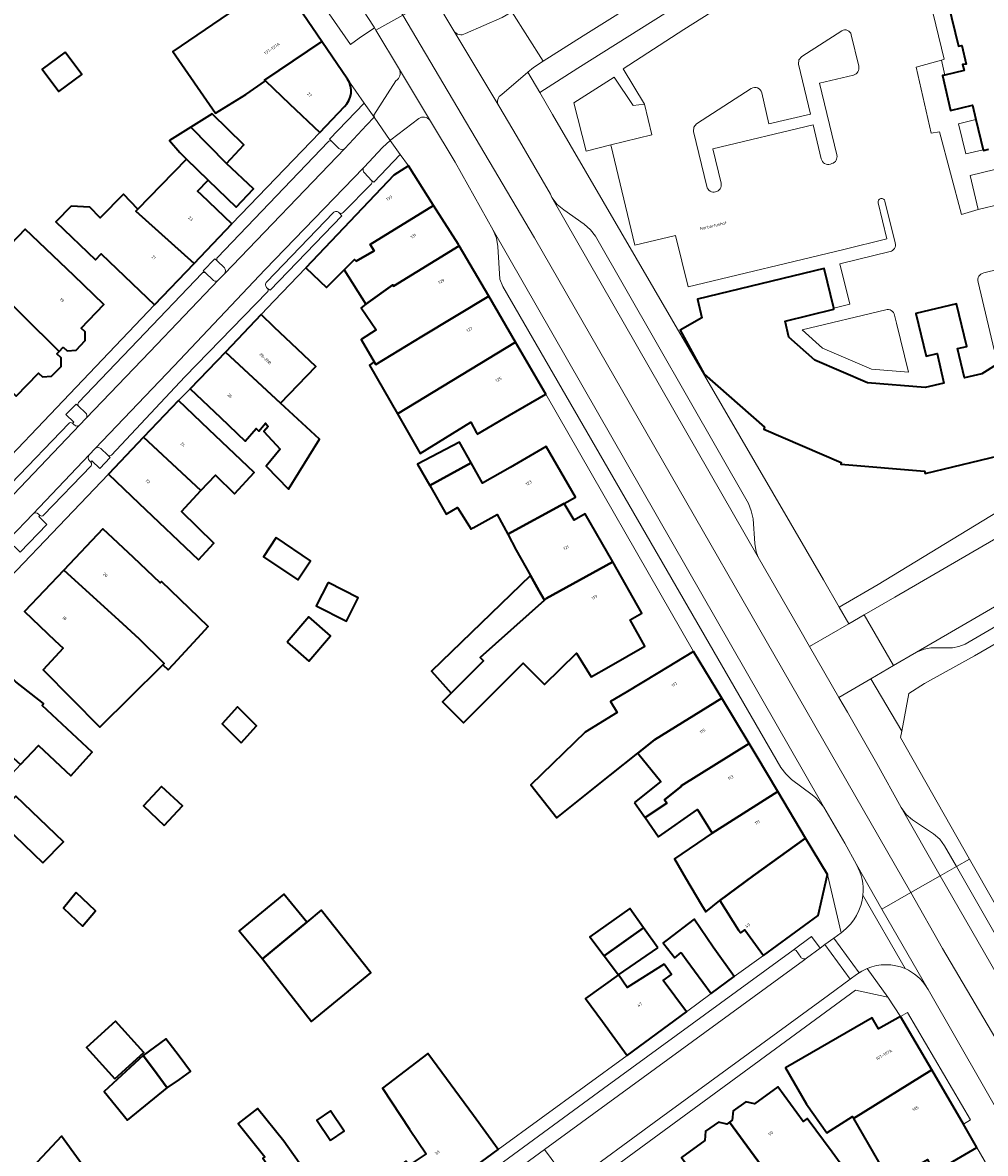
# Model space of a CAD drawing. Header units: metres. Extents: x 197700 to 204338, y 317132 to 325229.
# Tile 853 of 1056: x 202970 to 203085, y 319958 to 320093. Entities that reach past the tile are written whole.
import ezdxf
from ezdxf.enums import TextEntityAlignment as Align

# ---------------------------------------------------------------- set-up
doc = ezdxf.new("R2010")
doc.units = ezdxf.units.M
for name, color, linetype, lineweight in [('B-WE-GR-BEPLANTING_CULTUUR_BODEMBEDEKKER-GV', 90, 'Continuous', 18), ('B-WE-GR-BEPLANTING_CULTUUR_HEESTERS-GV', 90, 'Continuous', 18), ('B-WE-OG-BEBOUWING-GV', 7, 'Continuous', 35), ('B-WE-OG-BEBOUWING-T18', 10, 'Continuous', 18), ('B-WE-OG-TERREIN_CULTUURSCHEIDING-GV', 7, 'Continuous', 18), ('B-WE-OG-TERREIN_ERF-GV', 7, 'Continuous', 18), ('B-WE-OG-TOPOGRAFIE-T18', 10, 'Continuous', 18), ('B-WE-VH-VERHARDING_ASFALT-GV', 252, 'Continuous', 18), ('B-WE-VH-VERHARDING_BETONSTRAATSTEEN-GV', 252, 'Continuous', 18), ('B-WE-VH-VERHARDING_GESLOTEN-GV', 252, 'Continuous', 18), ('B-WE-VH-VERHARDING_OPEN-GV', 252, 'Continuous', 18), ('B-WE-VH-VERHARDING_STRAATBAKSTEEN-GV', 252, 'Continuous', 18), ('B-WE-VH-VERHARDING_TEGEL-GV', 252, 'Continuous', 18)]:
    doc.layers.add(name, color=color, linetype=linetype, lineweight=lineweight)
doc.styles.add('NLCS-ISO-M200-T18', font='NLCS-ISO.ttf', dxfattribs={"height": 0.36})

msp = doc.modelspace()

# ---------------------------------------------------------------- linework, layer by layer
at = {"layer": 'B-WE-GR-BEPLANTING_CULTUUR_BODEMBEDEKKER-GV'}
for points in [[(203007.036, 320070.301), (202999.105, 320062.049)], [(202999.141, 320061.309), (202999.147, 320061.304), (202999.497, 320061.041), (203008.061, 320069.956), (203007.757, 320070.309)], [(203063.612, 319981.237), (203065.235, 319982.435), (203064.183, 319983.813), (203061.997, 319982.204)], [(203061.997, 319982.204), (203062.197, 319982.252), (203062.372, 319982.144), (203062.924, 319981.372)]]:
    msp.add_lwpolyline(points, dxfattribs=at)
for points in [[(203007.757, 320070.309, 0.4161164), (203007.036, 320070.301)], [(202999.105, 320062.049, 0.4566006), (202999.141, 320061.309)], [(203062.924, 319981.372, 0.4349595), (203063.612, 319981.237)]]:
    msp.add_lwpolyline(points, format="xyb", dxfattribs=at)
at = {"layer": 'B-WE-GR-BEPLANTING_CULTUUR_HEESTERS-GV'}
for points in [[(203010.722, 320083.413), (203006.601, 320079.108), (203006.855, 320078.831), (203006.876, 320078.808), (203007.713, 320077.998)], [(203008.419, 320077.999), (203011.012, 320080.79), (203011.92, 320081.72), (203010.722, 320083.413)], [(203013.839, 320078.957), (203012.94, 320078.107), (203010.753, 320075.76), (203010.659, 320075.663)], [(203010.763, 320075.072), (203011.623, 320074.161), (203011.898, 320073.98), (203015.024, 320077.255), (203013.839, 320078.957)], [(202994.031, 320063.734), (202993.19, 320064.563), (202992.904, 320064.787), (202991.508, 320063.363), (202991.768, 320063.118)], [(202991.768, 320063.118), (202992.643, 320062.274)], [(202993.334, 320062.271), (202994.041, 320063.025)], [(202977.447, 320046.403), (202976.616, 320047.202), (202976.309, 320047.445), (202975.089, 320046.185), (202976.026, 320045.281), (202975.879, 320045.152)], [(202976.776, 320044.971), (202977.457, 320045.706), (202977.508, 320045.758)], [(202975.879, 320045.152), (202976.066, 320044.976)], [(202978.609, 320042.141), (202977.866, 320041.362)], [(202977.912, 320040.675), (202978.077, 320040.492), (202978.206, 320040.654), (202979.143, 320039.734), (202980.392, 320041.049), (202980.108, 320041.326), (202979.283, 320042.138)], [(202971.169, 320034.34), (202968.351, 320031.39)], [(202968.541, 320030.082), (202968.904, 320030.457), (202969.615, 320029.762), (202972.795, 320033.069), (202971.863, 320034.024), (202971.983, 320034.144), (202971.82, 320034.307)]]:
    msp.add_lwpolyline(points, dxfattribs=at)
for points in [[(203007.713, 320077.998, 0.3810358), (203008.419, 320077.999)], [(203010.659, 320075.663, 0.2835283), (203010.763, 320075.072)], [(202994.041, 320063.025, 0.3948406), (202994.031, 320063.734)], [(202992.643, 320062.274, 0.4153386), (202993.334, 320062.271)], [(202977.508, 320045.758, 0.4019196), (202977.447, 320046.403)], [(202976.066, 320044.976, 0.4182922), (202976.776, 320044.971)], [(202977.866, 320041.362, 0.3931031), (202977.912, 320040.675)], [(202979.283, 320042.138, 0.3783445), (202978.609, 320042.141)], [(202971.82, 320034.307, 0.3826776), (202971.169, 320034.34)]]:
    msp.add_lwpolyline(points, format="xyb", dxfattribs=at)
at = {"layer": 'B-WE-OG-BEBOUWING-GV'}
for points in [[(203093.562, 320102.296), (203084.062, 320100.011), (203080.22, 320099.087), (203079.879, 320100.527), (203079.286, 320100.364), (203081.752, 320090.196), (203082.178, 320090.293), (203082.69, 320088.057), (203082.26, 320088.008), (203082.439, 320087.31), (203080.147, 320086.764), (203079.848, 320086.693), (203080.8, 320082.543), (203083.427, 320083.179), (203083.851, 320081.445), (203084.736, 320077.832), (203084.754, 320077.756), (203085.349, 320077.899)], [(203008.743, 320086.269), (203005.673, 320090.781), (202998.839, 320086.152), (202998.944, 320086.053), (203001.8, 320083.336), (203005.422, 320079.89), (203008.372, 320082.991)], [(203090.351, 320054.672), (203084.567, 320051.057), (203082.501, 320050.561), (203081.643, 320054.069), (203082.755, 320054.341), (203081.524, 320059.431), (203076.681, 320058.256), (203077.922, 320053.159), (203079.213, 320053.475), (203080.001, 320049.962), (203077.777, 320049.428), (203070.907, 320049.996), (203064.589, 320052.7), (203061.5, 320055.425), (203061.035, 320057.359), (203066.887, 320058.776), (203066.86, 320058.887), (203065.71, 320063.633), (203050.577, 320059.965), (203051.109, 320057.753), (203048.493, 320056.273), (203051.39, 320051), (203058.593, 320044.672), (203058.507, 320044.444), (203067.751, 320040.48), (203067.721, 320040.248), (203077.711, 320039.415), (203077.783, 320039.131), (203087.712, 320041.528)]]:
    msp.add_lwpolyline(points, dxfattribs=at)
for points in [[(203000.612, 320098.221), (203000, 320097.804), (202996.478, 320095.409), (202987.873, 320089.557), (202992.97, 320082.198), (202996.589, 320084.424), (202998.944, 320086.053), (202998.839, 320086.152), (203005.673, 320090.781)], [(202975.01, 320089.488), (202972.274, 320087.473), (202974.245, 320084.796), (202976.982, 320086.812)], [(202994.3, 320076.208), (202996.353, 320078.441), (202992.553, 320082.131), (202990.014, 320080.545)], [(202994.3, 320076.208), (202990.014, 320080.545), (202987.476, 320078.959), (202988.691, 320077.499), (202989.515, 320076.692), (202992.078, 320074.181), (202995.445, 320070.973), (202997.514, 320073.145)], [(202994.927, 320068.98), (202991.307, 320072.43), (202990.836, 320072.878), (202992.078, 320074.181), (202989.515, 320076.692), (202986.452, 320073.565), (202983.692, 320070.748), (202983.437, 320070.488), (202990.404, 320064.233)], [(203003.765, 320063.737), (203006.25, 320061.374), (203008.363, 320063.504), (203009.577, 320064.727), (203009.775, 320064.54), (203011.93, 320065.769), (203011.45, 320066.521), (203019.029, 320071.189), (203016.023, 320075.9), (203014.297, 320074.812)], [(202982.077, 320062.744), (202985.697, 320059.294), (202990.404, 320064.233), (202983.437, 320070.488), (202983.692, 320070.748), (202981.974, 320072.538), (202979.177, 320069.715), (202977.945, 320070.976), (202975.714, 320071.099), (202973.892, 320069.227), (202978.63, 320064.663), (202979.299, 320065.391)], [(203022.107, 320066.35), (203022.014, 320066.509), (203019.029, 320071.189), (203011.45, 320066.521), (203011.93, 320065.769), (203009.775, 320064.54), (203009.577, 320064.727), (203008.363, 320063.504), (203010.953, 320059.374), (203014.16, 320061.692), (203014.263, 320061.531)], [(202974.767, 320054.246), (202975.252, 320053.788), (202976.327, 320053.87), (202977.403, 320055.022), (202977.403, 320056.079), (202976.922, 320056.5), (202979.642, 320059.344), (202976.029, 320062.799), (202970.219, 320068.355), (202967.551, 320065.553), (202967.948, 320065.115), (202965.444, 320062.435), (202974.273, 320053.729)], [(203025.621, 320060.331), (203022.107, 320066.35), (203014.263, 320061.531), (203014.16, 320061.692), (203010.953, 320059.374), (203010.378, 320058.958), (203012.156, 320056.313), (203010.373, 320055.145), (203011.942, 320052.492), (203012.125, 320052.183), (203017.611, 320055.537)], [(202965.444, 320062.435), (202963.219, 320060.052), (202962.615, 320060.584), (202960.747, 320058.646), (202957.215, 320062.037), (202954.215, 320058.811), (202960.893, 320052.603), (202962.718, 320054.552), (202969.165, 320048.387), (202971.801, 320051.144), (202972.287, 320050.687), (202973.366, 320050.762), (202974.531, 320051.917), (202974.519, 320052.976), (202974.003, 320053.447), (202974.273, 320053.729)], [(203011.942, 320052.492), (203011.363, 320052.109), (203014.706, 320046.269), (203028.827, 320054.839), (203025.621, 320060.331), (203017.611, 320055.537), (203012.125, 320052.183)], [(202998.44, 320058.146), (202994.154, 320053.664), (203000.758, 320047.548), (203004.944, 320051.925), (203002.053, 320054.69), (203000, 320056.653)], [(203024.251, 320043.866), (203028.123, 320046.127), (203032.441, 320048.648), (203028.827, 320054.839), (203014.706, 320046.269), (203017.415, 320041.54), (203023.482, 320045.283), (203024.175, 320044.007)], [(202994.154, 320053.664), (202989.963, 320049.282), (202993.576, 320045.826), (202996.503, 320043.026), (202997.842, 320044.538), (202998.158, 320044.19), (202998.928, 320045.158), (202999.246, 320044.753), (202998.747, 320044.154), (203000.698, 320042.05), (202999.027, 320040.045), (203001.683, 320037.293), (203005.418, 320043.232), (203000.758, 320047.548)], [(202991.22, 320037.1), (202992.957, 320038.951), (202995.254, 320036.7), (202997.596, 320039.266), (202992.172, 320044.419), (202988.547, 320047.863), (202984.379, 320043.477)], [(202984.379, 320043.477), (202980.185, 320039.064), (202983.809, 320035.619), (202990.955, 320028.826), (202992.787, 320030.829), (202988.9, 320034.626), (202991.22, 320037.1)], [(203023.507, 320040.437), (203022.13, 320042.897), (203017.108, 320040.264), (203018.573, 320037.719)], [(203027.896, 320031.884), (203034.647, 320035.568), (203035.981, 320036.336), (203032.508, 320042.367), (203028.175, 320039.872), (203024.884, 320037.977), (203023.507, 320040.437), (203018.573, 320037.719), (203020.544, 320034.297), (203021.896, 320035.091), (203023.521, 320032.504), (203023.777, 320032.648), (203026.645, 320034.257)], [(203034.647, 320035.568), (203027.896, 320031.884), (203028.888, 320030.003), (203030.611, 320026.959), (203031.631, 320025.156), (203032.274, 320024.019), (203032.487, 320024.209), (203040.452, 320028.577), (203037.156, 320034.336), (203035.82, 320033.571)], [(202986.687, 320016.299), (202987.312, 320015.685), (202987.958, 320016.385), (202991.281, 320019.988), (202992.089, 320020.864), (202986.521, 320026.252), (202986.366, 320026.087), (202983.154, 320029.119), (202979.513, 320032.557), (202974.85, 320027.618), (202981.407, 320021.605), (202983.846, 320019.398), (202986.852, 320016.463)], [(203000.234, 320031.491), (202998.712, 320029.197), (203002.795, 320026.43), (203004.317, 320028.724)], [(202986.687, 320016.299), (202986.852, 320016.463), (202983.846, 320019.398), (202981.407, 320021.605), (202974.85, 320027.618), (202970.153, 320022.642), (202973.789, 320019.21), (202974.783, 320018.272), (202972.388, 320015.696), (202979.157, 320008.826), (202982.885, 320012.526), (202986.423, 320016.037)], [(203040.452, 320028.577), (203032.487, 320024.209), (203032.274, 320024.019), (203024.616, 320017.171), (203025.016, 320016.771), (203021.139, 320012.911), (203020.095, 320011.872), (203022.612, 320009.344), (203027.516, 320014.259), (203029.734, 320016.482), (203032.278, 320013.943), (203036.126, 320017.675), (203037.882, 320014.86), (203039.966, 320016.053), (203044.299, 320018.533), (203042.511, 320021.657), (203043.943, 320022.477)], [(203032.274, 320024.019), (203031.631, 320025.156), (203030.611, 320026.959), (203018.779, 320015.514), (203021.139, 320012.911), (203025.016, 320016.771), (203024.616, 320017.171)], [(203006.42, 320026.111), (203005.016, 320023.342), (203008.618, 320021.516), (203010.022, 320024.285)], [(203001.553, 320018.991), (203004.137, 320016.724), (203006.707, 320019.736), (203004.124, 320022.003)], [(202969.115, 320014.259), (202965.475, 320017.687), (202960.634, 320012.547), (202969.684, 320004.381), (202971.807, 320006.652), (202975.666, 320003.008), (202978.234, 320005.832), (202972.245, 320011.438), (202972.43, 320011.658)], [(203050.106, 320017.883), (203045.827, 320015.297), (203042.017, 320012.994), (203040.192, 320011.891), (203040.984, 320010.579), (203037.149, 320008.252), (203030.646, 320001.933), (203033.779, 319998.016), (203040.122, 320003.09), (203043.444, 320005.747), (203045.433, 320007.344), (203053.47, 320012.316)], [(203043.052, 319999.85), (203044.182, 319998.24), (203044.327, 319998.034), (203046.893, 319999.77), (203046.646, 320000.149), (203048.656, 320001.807), (203048.64, 320001.834), (203056.75, 320006.89), (203053.47, 320012.316), (203045.433, 320007.344), (203043.444, 320005.747), (203046.207, 320002.355)], [(202996.033, 320006.953), (202997.88, 320008.98), (202995.601, 320011.253), (202993.754, 320009.228)], [(203060.177, 320001.163), (203057.593, 320005.495), (203056.75, 320006.89), (203048.64, 320001.834), (203048.656, 320001.807), (203046.646, 320000.149), (203046.893, 319999.77), (203044.327, 319998.034), (203045.934, 319995.745), (203050.59, 319998.984), (203052.32, 319996.157)], [(202972.319, 319992.64), (202974.812, 319995.141), (202969.115, 320000.596), (202966.621, 319998.094)], [(202986.855, 319997.093), (202989.036, 319999.427), (202986.537, 320001.762), (202984.356, 319999.427)], [(203049.145, 319990.848), (203051.05, 319987.618), (203051.559, 319986.755), (203053.26, 319988.145), (203057.212, 319991.066), (203063.499, 319995.595), (203060.177, 320001.163), (203052.32, 319996.157), (203047.82, 319993.095)], [(203063.499, 319995.595), (203057.212, 319991.066), (203053.26, 319988.145), (203055.489, 319984.6), (203055.745, 319984.247), (203056.241, 319984.607), (203058.457, 319981.561), (203065.005, 319986.323), (203066.112, 319991.215)], [(202976.325, 319989.068), (202974.791, 319987.221), (202977.091, 319985.064), (202978.625, 319986.912)], [(203003.893, 319985.546), (203001.128, 319988.896), (202995.816, 319984.512), (202998.576, 319981.168)], [(203039.422, 319981.51), (203044.11, 319984.871), (203042.474, 319987.161), (203037.724, 319983.768)], [(203003.893, 319985.546), (202998.576, 319981.168), (203001.593, 319977.32), (203004.457, 319973.668), (203011.537, 319979.499), (203005.607, 319986.958)], [(203048.624, 319981.925), (203049.238, 319981.081), (203052.199, 319977.009), (203054.976, 319979.029), (203052.46, 319982.551), (203050.164, 319985.892), (203046.936, 319983.437), (203046.476, 319983.087), (203046.57, 319982.963), (203047.859, 319981.275)], [(203045.831, 319982.461), (203044.11, 319984.871), (203039.422, 319981.51), (203041.12, 319979.252)], [(203046.58, 319980.523), (203042.176, 319977.728), (203041.12, 319979.252), (203037.188, 319976.416), (203039.215, 319973.654), (203042.173, 319969.623), (203049.245, 319974.813), (203046.488, 319978.57), (203047.479, 319979.298)], [(202980.923, 319966.825), (202984.394, 319969.968), (202981.007, 319973.716), (202977.536, 319970.572)], [(203078.566, 319967.88), (203074.824, 319974.286), (203072.195, 319972.782), (203071.434, 319974.098), (203061.098, 319968.115), (203063.603, 319963.788), (203066.017, 319960.363), (203069.116, 319962.302), (203069.236, 319962.093)], [(202985.543, 319967.982), (202987.198, 319965.756), (202988.661, 319966.722), (202989.969, 319967.703), (202988.616, 319969.522), (202987.024, 319971.596), (202984.339, 319969.588)], [(202987.198, 319965.756), (202985.543, 319967.982), (202984.339, 319969.588), (202979.676, 319965.305), (202982.449, 319961.895)], [(203013.259, 319954.678), (203016.226, 319950.64), (203026.773, 319958.392), (203023.812, 319962.421), (203018.355, 319969.847), (203012.915, 319965.688), (203016.17, 319960.799), (203018.134, 319957.849), (203016.13, 319956.492), (203015.737, 319956.987), (203013.06, 319954.948)], [(203083.967, 319958.609), (203082.348, 319961.405), (203078.566, 319967.88), (203069.236, 319962.093), (203073.408, 319954.813), (203075.065, 319955.752), (203075.169, 319955.526), (203078.047, 319957.182), (203078.814, 319955.626), (203079.651, 319956.11)], [(203054.417, 319961.655), (203059.862, 319954.19), (203063.134, 319956.589), (203064.457, 319954.696), (203065.254, 319953.553), (203068.275, 319955.849), (203066.668, 319958.038), (203063.699, 319962.081), (203063.215, 319961.726), (203060.167, 319965.877), (203057.392, 319963.84), (203056.371, 319964.067), (203054.839, 319962.977), (203054.739, 319961.892)], [(203005.653, 319942.877), (203010.425, 319946.391), (203005.004, 319953.913), (203001.142, 319959.357), (202997.983, 319963.284), (202995.673, 319961.47), (202998.854, 319957.516), (202998.62, 319957.328), (203000.225, 319955.052), (203002.345, 319952.048), (203000.576, 319950.81), (203000.071, 319950.457), (203000.357, 319950.068), (203002.688, 319946.903)], [(203006.715, 319959.454), (203008.357, 319960.578), (203006.709, 319962.984), (203005.067, 319961.86)], [(203055.783, 319946.73), (203059.01, 319949.035), (203058.431, 319949.827), (203061.424, 319952.056), (203059.862, 319954.19), (203054.417, 319961.655), (203054.095, 319961.418), (203053.07, 319961.647), (203051.538, 319960.556), (203051.439, 319959.468), (203048.668, 319957.434), (203051.716, 319953.283), (203051.232, 319952.928), (203054.192, 319948.897)], [(202960.005, 319923.518), (202961.628, 319925.286), (202964.797, 319922.386), (202968.277, 319919.201), (202974.085, 319923.35), (202974.808, 319922.34), (202975.692, 319921.104), (202993.426, 319933.961), (202990.491, 319938.009), (202974.572, 319959.964), (202955.938, 319940.076), (202949.686, 319933.401), (202949.776, 319933.318), (202949.573, 319933.097)]]:
    msp.add_lwpolyline(points, close=True, dxfattribs=at)
msp.add_lwpolyline([(203008.372, 320082.991, 0.3714088), (203008.743, 320086.269)], format="xyb", dxfattribs=at)
at = {"layer": 'B-WE-OG-TERREIN_CULTUURSCHEIDING-GV'}
msp.add_lwpolyline([(203090.696, 320021.441), (203083.699, 320017.361), (203077.706, 320014.047), (203075.826, 320012.861), (203074.982, 320008.375), (203074.838, 320007.613), (203083.101, 319993.085), (203089.072, 319982.588), (203091.773, 319977.839), (203093.87, 319978.187), (203094.444, 319978.283), (203096.814, 319978.677), (203096.78, 319978.923), (203093.765, 320000)], close=True, dxfattribs=at)
at = {"layer": 'B-WE-OG-TERREIN_ERF-GV'}
for points in [[(203060.164, 320102.657), (203036.294, 320087.567), (203031.72, 320084.667), (203033.241, 320082.043), (203065.636, 320026.455), (203067.489, 320023.181), (203072.175, 320025.882), (203099.787, 320042.708)], [(203073.701, 320097.127), (203077.73, 320098.22), (203080.043, 320088.669), (203079.728, 320088.519), (203080.147, 320086.764), (203082.439, 320087.31), (203082.26, 320088.008), (203082.69, 320088.057), (203082.178, 320090.293), (203081.752, 320090.196), (203079.286, 320100.364), (203079.879, 320100.527), (203079.862, 320100.595), (203083.704, 320101.504), (203084.062, 320100.011), (203093.562, 320102.296)], [(203072.156, 320071.479), (203073.191, 320067.196), (203068.079, 320065.93), (203049.456, 320061.435), (203047.963, 320067.599), (203043.102, 320066.415), (203040.217, 320078.422), (203037.271, 320077.659), (203035.812, 320083.424), (203040.61, 320086.523), (203042.903, 320083.105), (203044.232, 320083.273), (203041.701, 320087.507), (203048.958, 320092.199), (203058.619, 320098.356)], [(202955.238, 320027.357), (202985.697, 320059.294), (202982.077, 320062.744), (202979.299, 320065.391), (202978.63, 320064.663), (202973.892, 320069.227), (202975.714, 320071.099), (202977.945, 320070.976), (202979.177, 320069.715), (202981.974, 320072.538), (202983.692, 320070.748), (202986.452, 320073.565), (202989.515, 320076.692), (202988.691, 320077.499), (202987.476, 320078.959), (202990.014, 320080.545), (202992.553, 320082.131), (202996.353, 320078.441), (202994.3, 320076.208), (202997.514, 320073.145), (202995.445, 320070.973), (202992.078, 320074.181), (202990.836, 320072.878), (202991.307, 320072.43), (202994.927, 320068.98), (203005.422, 320079.89), (203001.8, 320083.336), (202998.944, 320086.053), (202996.589, 320084.424), (202992.97, 320082.198), (202987.873, 320089.557), (202996.478, 320095.409)], [(203067.829, 320092.036), (203063.03, 320088.975), (203062.702, 320088.582), (203062.663, 320088.072), (203064.077, 320082.095), (203059.097, 320080.911), (203058.257, 320084.648)], [(203069.854, 320087.802), (203068.955, 320091.58)], [(203067.23, 320077.211), (203065.171, 320085.781), (203069.215, 320086.759)], [(203057.01, 320085.158), (203050.474, 320080.943), (203050.138, 320080.537), (203050.101, 320080.013), (203051.687, 320073.431)], [(203053.398, 320073.829), (203052.424, 320077.933), (203064.405, 320080.795), (203065.36, 320076.739)], [(203099.368, 320078.691), (203083.152, 320074.758), (203084.137, 320070.709), (203086.776, 320071.332)], [(203066.461, 320076.116), (203066.645, 320076.175)], [(203074.219, 320066.699), (203072.985, 320071.682)], [(202967.551, 320065.553), (202970.219, 320068.355), (202976.029, 320062.799), (202979.642, 320059.344), (202976.922, 320056.5), (202977.403, 320056.079), (202977.403, 320055.022), (202976.327, 320053.87), (202975.252, 320053.788), (202974.767, 320054.246), (202974.273, 320053.729), (202974.003, 320053.447), (202974.519, 320052.976), (202974.531, 320051.917), (202973.366, 320050.762), (202972.287, 320050.687), (202971.801, 320051.144), (202969.165, 320048.387)], [(203087.712, 320041.528), (203077.783, 320039.131), (203077.711, 320039.415), (203067.721, 320040.248), (203067.751, 320040.48), (203058.507, 320044.444), (203058.593, 320044.672), (203051.39, 320051), (203048.493, 320056.273), (203051.109, 320057.753), (203050.577, 320059.965), (203065.71, 320063.633), (203066.86, 320058.887), (203068.788, 320059.372), (203067.606, 320064.214), (203073.593, 320065.666)], [(203041.12, 319979.252), (203042.176, 319977.728), (203046.58, 319980.523), (203047.479, 319979.298), (203046.488, 319978.57), (203049.245, 319974.813), (203052.199, 319977.009), (203049.238, 319981.081), (203048.624, 319981.925), (203047.859, 319981.275), (203046.57, 319982.963), (203046.476, 319983.087), (203046.936, 319983.437), (203050.164, 319985.892), (203052.46, 319982.551), (203054.976, 319979.029), (203058.457, 319981.561), (203056.241, 319984.607), (203055.745, 319984.247), (203055.489, 319984.6), (203053.26, 319988.145), (203051.559, 319986.755), (203051.05, 319987.618), (203049.145, 319990.848), (203047.82, 319993.095), (203052.32, 319996.157), (203050.59, 319998.984), (203045.934, 319995.745), (203044.327, 319998.034), (203044.182, 319998.24), (203043.052, 319999.85), (203046.207, 320002.355), (203043.444, 320005.747), (203040.122, 320003.09), (203033.779, 319998.016), (203030.646, 320001.933), (203037.149, 320008.252), (203040.984, 320010.579), (203040.192, 320011.891), (203042.017, 320012.994), (203045.827, 320015.297), (203050.106, 320017.883), (203032.441, 320048.648), (203028.123, 320046.127), (203024.251, 320043.866), (203024.175, 320044.007), (203023.482, 320045.283), (203017.415, 320041.54), (203014.706, 320046.269), (203011.363, 320052.109), (203011.942, 320052.492), (203010.373, 320055.145), (203012.156, 320056.313), (203010.378, 320058.958), (203010.953, 320059.374), (203008.363, 320063.504), (203006.25, 320061.374), (203003.765, 320063.737), (203000, 320059.783), (202998.44, 320058.146), (203000, 320056.653), (203002.053, 320054.69), (203004.944, 320051.925), (203000.758, 320047.548), (203005.418, 320043.232), (203001.683, 320037.293), (202999.027, 320040.045), (203000.698, 320042.05), (202998.747, 320044.154), (202999.246, 320044.753), (202998.928, 320045.158), (202998.158, 320044.19), (202997.842, 320044.538), (202996.503, 320043.026), (202993.576, 320045.826), (202989.963, 320049.282), (202988.547, 320047.863), (202992.172, 320044.419), (202997.596, 320039.266), (202995.254, 320036.7), (202992.957, 320038.951), (202991.22, 320037.1), (202988.9, 320034.626), (202992.787, 320030.829), (202990.955, 320028.826), (202983.809, 320035.619), (202980.185, 320039.064), (202962.43, 320020.497)], [(203088.537, 320064.049), (203084.783, 320063.127)], [(203084.104, 320062.011), (203086.051, 320053.939)], [(203073.076, 320058.722), (203063.07, 320056.309), (203065.528, 320054.112), (203071.389, 320051.626), (203075.778, 320051.261), (203074.348, 320057.113), (203074.133, 320058.065)], [(203018.134, 319957.849), (203016.17, 319960.799), (203012.915, 319965.688), (203018.355, 319969.847), (203023.812, 319962.421), (203026.773, 319958.392), (203042.173, 319969.623), (203039.215, 319973.654), (203037.188, 319976.416), (203041.12, 319979.252)], [(202998.854, 319957.516), (202995.673, 319961.47), (202997.983, 319963.284), (203001.142, 319959.357), (203005.004, 319953.913)], [(202955.938, 319940.076), (202974.572, 319959.964), (202990.491, 319938.009)]]:
    msp.add_lwpolyline(points, dxfattribs=at)
for points in [[(203068.955, 320091.58, 0.5132984), (203067.829, 320092.036)], [(203069.215, 320086.759, 0.4122414), (203069.854, 320087.802)], [(203058.257, 320084.648, 0.5210157), (203057.01, 320085.158)], [(203065.36, 320076.739, 0.4393524), (203066.461, 320076.116)], [(203066.645, 320076.175, 0.3929309), (203067.23, 320077.211)], [(203051.687, 320073.431, 0.984127), (203053.398, 320073.829)], [(203072.985, 320071.682, 0.9977241), (203072.156, 320071.479)], [(203073.593, 320065.666, 0.4164432), (203074.219, 320066.699)], [(203084.783, 320063.127, 0.4128903), (203084.104, 320062.011)], [(203074.133, 320058.065, 0.4175951), (203073.076, 320058.722)]]:
    msp.add_lwpolyline(points, format="xyb", dxfattribs=at)
for points in [[(202972.274, 320087.473), (202975.01, 320089.488), (202976.982, 320086.812), (202974.245, 320084.796)], [(203084.736, 320077.832), (203083.851, 320081.445), (203081.763, 320080.921), (203082.647, 320077.337)], [(203039.966, 320016.053), (203037.882, 320014.86), (203036.126, 320017.675), (203032.278, 320013.943), (203029.734, 320016.482), (203027.516, 320014.259), (203022.612, 320009.344), (203020.095, 320011.872), (203021.139, 320012.911), (203018.779, 320015.514), (203030.611, 320026.959), (203028.888, 320030.003), (203027.896, 320031.884), (203026.645, 320034.257), (203023.777, 320032.648), (203023.521, 320032.504), (203021.896, 320035.091), (203020.544, 320034.297), (203018.573, 320037.719), (203017.108, 320040.264), (203022.13, 320042.897), (203023.507, 320040.437), (203024.884, 320037.977), (203028.175, 320039.872), (203032.508, 320042.367), (203035.981, 320036.336), (203034.647, 320035.568), (203035.82, 320033.571), (203037.156, 320034.336), (203040.452, 320028.577), (203043.943, 320022.477), (203042.511, 320021.657), (203044.299, 320018.533)], [(202987.958, 320016.385), (202987.312, 320015.685), (202986.687, 320016.299), (202986.423, 320016.037), (202982.885, 320012.526), (202979.157, 320008.826), (202972.388, 320015.696), (202974.783, 320018.272), (202973.789, 320019.21), (202970.153, 320022.642), (202974.85, 320027.618), (202979.513, 320032.557), (202983.154, 320029.119), (202986.366, 320026.087), (202986.521, 320026.252), (202992.089, 320020.864), (202991.281, 320019.988)], [(202998.712, 320029.197), (203000.234, 320031.491), (203004.317, 320028.724), (203002.795, 320026.43)], [(203005.016, 320023.342), (203006.42, 320026.111), (203010.022, 320024.285), (203008.618, 320021.516)], [(203004.137, 320016.724), (203001.553, 320018.991), (203004.124, 320022.003), (203006.707, 320019.736)], [(202960.634, 320012.547), (202965.475, 320017.687), (202969.115, 320014.259), (202972.43, 320011.658), (202972.245, 320011.438), (202978.234, 320005.832), (202975.666, 320003.008), (202971.807, 320006.652), (202969.684, 320004.381), (202965.223, 319999.608), (202960.722, 319994.793), (202958.424, 319992.334), (202962.061, 319988.929), (202959.861, 319986.526), (202959.321, 319986.432), (202953.582, 319991.91), (202948.087, 319996.932), (202946.942, 319998.011), (202951.633, 320002.992), (202956.155, 320007.793)], [(202996.033, 320006.953), (202993.754, 320009.228), (202995.601, 320011.253), (202997.88, 320008.98)], [(202972.319, 319992.64), (202966.621, 319998.094), (202969.115, 320000.596), (202974.812, 319995.141)], [(202989.036, 319999.427), (202986.855, 319997.093), (202984.356, 319999.427), (202986.537, 320001.762)], [(202976.325, 319989.068), (202978.625, 319986.912), (202977.091, 319985.064), (202974.791, 319987.221)], [(202998.576, 319981.168), (202995.816, 319984.512), (203001.128, 319988.896), (203003.893, 319985.546), (203005.607, 319986.958), (203011.537, 319979.499), (203004.457, 319973.668), (203001.593, 319977.32)], [(203044.11, 319984.871), (203045.831, 319982.461), (203041.12, 319979.252), (203039.422, 319981.51), (203037.724, 319983.768), (203042.474, 319987.161)], [(202980.923, 319966.825), (202977.536, 319970.572), (202981.007, 319973.716), (202984.394, 319969.968)], [(203082.348, 319961.405), (203083.202, 319961.914), (203075.659, 319974.753), (203074.824, 319974.286), (203078.566, 319967.88)], [(202988.661, 319966.722), (202987.198, 319965.756), (202982.449, 319961.895), (202979.676, 319965.305), (202984.339, 319969.588), (202987.024, 319971.596), (202988.616, 319969.522), (202989.969, 319967.703)], [(203006.715, 319959.454), (203005.067, 319961.86), (203006.709, 319962.984), (203008.357, 319960.578)]]:
    msp.add_lwpolyline(points, close=True, dxfattribs=at)
at = {"layer": 'B-WE-VH-VERHARDING_ASFALT-GV'}
msp.add_lwpolyline([(203064.475, 320117.059), (203047.54, 320106.349), (203038.137, 320100.42), (203031.674, 320096.4), (203028.384, 320094.323), (203032.135, 320088.421), (203036.911, 320091.449), (203069.248, 320111.732), (203076.421, 320126.75)], dxfattribs=at)
for points in [[(203019.156, 320095.96), (203015.363, 320093.899), (203031.105, 320067.328), (203076.075, 319989.074), (203079.588, 319991.08), (203074.899, 319999.239), (203072.005, 320004.501), (203068.489, 320010.639), (203067.483, 320012.38), (203063.97, 320018.462), (203062.793, 320020.5), (203057.836, 320029.162), (203033.174, 320072.119), (203033.013, 320072.508), (203029.039, 320079.374), (203026.817, 320083.066), (203021.464, 320092.029)], [(203065.687, 319999.267), (203068.182, 319994.984), (203069.577, 319992.41), (203072.623, 319987.104), (203076.075, 319989.074), (203031.105, 320067.328), (203015.363, 320093.899), (203012.114, 320092.134), (203014.942, 320087.434), (203018.668, 320081.261), (203021.61, 320076.345), (203026.171, 320068.22), (203065.26, 320000)], [(203133.893, 319896.254), (203098.813, 319957.632), (203097.128, 319960.562), (203079.588, 319991.08), (203076.075, 319989.074), (203079.839, 319982.382), (203099.887, 319948.441), (203117.646, 319915.912), (203136.412, 319883.656), (203140.051, 319885.552)], [(203132.923, 319881.838), (203136.412, 319883.656), (203117.646, 319915.912), (203099.887, 319948.441), (203079.839, 319982.382), (203076.075, 319989.074), (203072.623, 319987.104), (203078.14, 319977.491), (203088.074, 319960.181), (203093.971, 319949.79), (203102.588, 319934.873), (203115.011, 319913.127)]]:
    msp.add_lwpolyline(points, close=True, dxfattribs=at)
at = {"layer": 'B-WE-VH-VERHARDING_BETONSTRAATSTEEN-GV'}
for points in [[(203027.187, 320084.444), (203030.308, 320087.115), (203030.969, 320087.68), (203032.135, 320088.421), (203028.384, 320094.323), (203027.226, 320093.619), (203022.839, 320091.717)], [(203021.464, 320092.029), (203026.817, 320083.066)], [(203072.623, 319987.104), (203069.577, 319992.41)], [(203097.317, 319961.269), (203098.732, 319962.075), (203081.527, 319992.187), (203079.588, 319991.08)], [(203079.588, 319991.08), (203097.128, 319960.562)], [(203070.341, 319988.768), (203075.384, 319979.983)], [(203077.997, 319977.734), (203078.14, 319977.491), (203072.623, 319987.104)], [(203062.924, 319981.372), (203062.372, 319982.144), (203062.197, 319982.252), (203061.997, 319982.204), (203039.348, 319965.667), (203027.379, 319956.914), (203027.234, 319956.677), (203027.299, 319956.407), (203027.809, 319955.702)], [(203027.709, 319954.993), (203028.112, 319955.288), (203032.31, 319958.355), (203063.232, 319980.951), (203063.612, 319981.237)]]:
    msp.add_lwpolyline(points, dxfattribs=at)
for points in [[(203022.839, 320091.717, -0.4072619), (203021.464, 320092.029)], [(203026.817, 320083.066, -0.417515), (203027.187, 320084.444)], [(203069.577, 319992.41, -0.1527387), (203070.341, 319988.768)], [(203063.612, 319981.237, -0.4349595), (203062.924, 319981.372)], [(203075.384, 319979.983, -0.1522406), (203077.997, 319977.734)]]:
    msp.add_lwpolyline(points, format="xyb", dxfattribs=at)
for points in [[(203057.836, 320029.162), (203057.575, 320029.781), (203057.413, 320030.787), (203057.21, 320033.713), (203057.01, 320034.67), (203056.659, 320035.584), (203038.38, 320067.515), (203037.771, 320068.28), (203037.046, 320068.938), (203034.593, 320070.646), (203033.801, 320071.303), (203033.174, 320072.119)], [(203026.171, 320068.22), (203026.548, 320067.276), (203026.712, 320066.274), (203026.944, 320062.384), (203027.322, 320061.486), (203060.553, 320004.031), (203061.131, 320003.249), (203061.829, 320002.571), (203064.295, 320000.759), (203064.701, 320000.391), (203065.084, 320000), (203065.687, 319999.267), (203065.26, 320000)], [(203102.332, 320032.665), (203076.741, 320017.803), (203077.661, 320018.156), (203078.453, 320018.303), (203081.04, 320018.325), (203081.823, 320018.496), (203082.578, 320018.77), (203098.88, 320028.263), (203099.517, 320028.832), (203100.078, 320029.479), (203101.206, 320031.502), (203101.703, 320032.146)], [(203081.527, 319992.187), (203080.11, 319994.667), (203079.529, 319995.46), (203078.77, 319996.089), (203076.281, 319997.755), (203075.516, 319998.412), (203074.899, 319999.239), (203079.588, 319991.08)], [(203069.905, 319979.493), (203066.87, 319983.642), (203065.807, 319982.857), (203068.828, 319978.727), (203069.598, 319979.29)], [(203065.235, 319982.435), (203063.612, 319981.237), (203063.232, 319980.951), (203032.31, 319958.355), (203035.339, 319954.222), (203046.009, 319962.041), (203066.241, 319976.835), (203068.828, 319978.727), (203065.807, 319982.857)]]:
    msp.add_lwpolyline(points, close=True, dxfattribs=at)
at = {"layer": 'B-WE-VH-VERHARDING_GESLOTEN-GV'}
for points in [[(202968.683, 320156.327), (202971.124, 320153.677), (202973.419, 320151.1), (202976.316, 320147.023), (202985.94, 320132.423), (202988.856, 320127.889), (202992.161, 320122.761), (202995.087, 320118.276), (203002.098, 320107.326), (203006.063, 320101.367), (203008.128, 320098.363), (203011.836, 320092.595), (203011.956, 320092.396), (203012.114, 320092.134), (203015.363, 320093.899), (202999.607, 320118.434), (202992.423, 320129.905), (202980.5, 320147.882), (202972.825, 320157.741), (202966.445, 320165.013), (202964.426, 320166.607)], [(203094.258, 319940.866), (203083.967, 319958.609), (203079.651, 319956.11)]]:
    msp.add_lwpolyline(points, dxfattribs=at)
at = {"layer": 'B-WE-VH-VERHARDING_OPEN-GV'}
for points in [[(203008.128, 320098.363), (203006.063, 320101.367), (203005.743, 320101.511), (203005.412, 320101.4), (203003.848, 320100.356), (203002.719, 320099.602), (203009.093, 320090.414), (203010.158, 320091.151), (203011.956, 320092.396), (203011.836, 320092.595)], [(203040.217, 320078.422), (203045.118, 320079.63), (203044.232, 320083.273), (203042.903, 320083.105), (203040.61, 320086.523), (203035.812, 320083.424), (203037.271, 320077.659)]]:
    msp.add_lwpolyline(points, close=True, dxfattribs=at)
for points in [[(203058.619, 320098.356), (203048.958, 320092.199), (203041.701, 320087.507), (203044.232, 320083.273), (203045.118, 320079.63), (203040.217, 320078.422), (203043.102, 320066.415), (203047.963, 320067.599), (203049.456, 320061.435), (203068.079, 320065.93), (203073.191, 320067.196), (203072.156, 320071.479)], [(203084.783, 320063.127), (203088.537, 320064.049), (203086.776, 320071.332), (203084.137, 320070.709), (203082.135, 320070.088), (203079.482, 320079.968), (203078.513, 320079.824), (203076.727, 320087.708), (203079.728, 320088.519), (203080.043, 320088.669), (203077.73, 320098.22), (203073.701, 320097.127)], [(203058.257, 320084.648), (203059.097, 320080.911), (203064.077, 320082.095), (203062.663, 320088.072), (203062.702, 320088.582), (203063.03, 320088.975), (203067.829, 320092.036)], [(203068.955, 320091.58), (203069.854, 320087.802)], [(203085.349, 320077.899), (203084.754, 320077.756), (203084.736, 320077.832), (203082.647, 320077.337), (203081.763, 320080.921), (203083.851, 320081.445), (203083.427, 320083.179), (203080.8, 320082.543), (203079.848, 320086.693), (203080.147, 320086.764), (203079.728, 320088.519), (203076.727, 320087.708), (203078.513, 320079.824), (203079.482, 320079.968), (203082.135, 320070.088), (203084.137, 320070.709), (203083.152, 320074.758), (203099.368, 320078.691)], [(203069.215, 320086.759), (203065.171, 320085.781), (203067.23, 320077.211)], [(203051.687, 320073.431), (203050.101, 320080.013), (203050.138, 320080.537), (203050.474, 320080.943), (203057.01, 320085.158)], [(203065.36, 320076.739), (203064.405, 320080.795), (203052.424, 320077.933), (203053.398, 320073.829)], [(203066.645, 320076.175), (203066.461, 320076.116)], [(203072.985, 320071.682), (203074.219, 320066.699)], [(203073.593, 320065.666), (203067.606, 320064.214), (203068.788, 320059.372), (203066.86, 320058.887)], [(203086.051, 320053.939), (203084.104, 320062.011)], [(203066.86, 320058.887), (203066.887, 320058.776), (203061.035, 320057.359), (203061.5, 320055.425), (203064.589, 320052.7), (203070.907, 320049.996), (203077.777, 320049.428), (203080.001, 320049.962), (203079.213, 320053.475), (203077.922, 320053.159), (203076.681, 320058.256), (203081.524, 320059.431), (203082.755, 320054.341), (203081.643, 320054.069), (203082.501, 320050.561), (203084.567, 320051.057), (203090.351, 320054.672)], [(203074.133, 320058.065), (203074.348, 320057.113), (203075.778, 320051.261), (203071.389, 320051.626), (203065.528, 320054.112), (203063.07, 320056.309), (203073.076, 320058.722)], [(203070.854, 319980.013), (203073.331, 319976.578), (203074.824, 319974.286)], [(203074.824, 319974.286), (203075.659, 319974.753), (203083.202, 319961.914), (203082.348, 319961.405), (203083.967, 319958.609), (203094.258, 319940.866), (203094.294, 319948.199), (203093.971, 319949.79), (203088.074, 319960.181), (203078.14, 319977.491), (203077.997, 319977.734)], [(203073.408, 319954.813), (203069.236, 319962.093), (203069.116, 319962.302), (203066.017, 319960.363), (203063.603, 319963.788), (203061.098, 319968.115), (203071.434, 319974.098), (203072.195, 319972.782), (203074.824, 319974.286), (203073.331, 319976.578), (203069.462, 319977.415), (203023.721, 319943.883)], [(203048.668, 319957.434), (203051.439, 319959.468), (203051.538, 319960.556), (203053.07, 319961.647), (203054.095, 319961.418), (203054.417, 319961.655), (203054.739, 319961.892), (203054.839, 319962.977), (203056.371, 319964.067), (203057.392, 319963.84), (203060.167, 319965.877), (203063.215, 319961.726), (203063.699, 319962.081), (203066.668, 319958.038), (203068.275, 319955.849)]]:
    msp.add_lwpolyline(points, dxfattribs=at)
for points in [[(203067.829, 320092.036, -0.5132984), (203068.955, 320091.58)], [(203069.854, 320087.802, -0.4122414), (203069.215, 320086.759)], [(203057.01, 320085.158, -0.5210157), (203058.257, 320084.648)], [(203066.461, 320076.116, -0.4393524), (203065.36, 320076.739)], [(203067.23, 320077.211, -0.3929309), (203066.645, 320076.175)], [(203053.398, 320073.829, -0.984127), (203051.687, 320073.431)], [(203072.156, 320071.479, -0.9977241), (203072.985, 320071.682)], [(203074.219, 320066.699, -0.4164432), (203073.593, 320065.666)], [(203084.104, 320062.011, -0.4128903), (203084.783, 320063.127)], [(203073.076, 320058.722, -0.4175951), (203074.133, 320058.065)], [(203075.384, 319979.983, 0.2035378), (203070.854, 319980.013)], [(203077.997, 319977.734, 0.1522406), (203075.384, 319979.983)]]:
    msp.add_lwpolyline(points, format="xyb", dxfattribs=at)
at = {"layer": 'B-WE-VH-VERHARDING_STRAATBAKSTEEN-GV'}
for points in [[(203006.855, 320078.831), (203006.601, 320079.108), (203010.722, 320083.413), (203008.743, 320086.269)], [(203008.372, 320082.991), (203005.422, 320079.89), (202994.927, 320068.98), (202990.404, 320064.233), (202985.697, 320059.294), (202955.238, 320027.357), (202956.206, 320026.433), (202956.376, 320026.615), (202957.289, 320025.729), (202957.429, 320025.869)], [(202993.198, 320064.969), (203006.435, 320078.79)], [(203006.435, 320078.79), (202993.198, 320064.969)], [(202994.041, 320063.025), (203008.419, 320077.999)], [(203007.713, 320077.998), (203006.876, 320078.808), (203006.855, 320078.831)], [(202989.963, 320049.282), (202994.154, 320053.664), (202998.44, 320058.146), (203000, 320059.783), (203003.765, 320063.737), (203014.297, 320074.812), (203016.023, 320075.9), (203015.024, 320077.255), (203011.898, 320073.98), (203011.623, 320074.161)], [(203010.659, 320075.663), (202998.907, 320063.509), (202987.989, 320051.984), (202978.609, 320042.141)], [(203011.623, 320074.161), (203010.763, 320075.072)], [(203011.623, 320073.781), (203008.212, 320070.325)], [(203008.212, 320070.325), (203011.623, 320073.781)], [(202999.105, 320062.049), (203007.036, 320070.301)], [(203007.757, 320070.309), (203008.061, 320069.956), (202999.497, 320061.041), (202999.147, 320061.304)], [(202991.768, 320063.118), (202991.508, 320063.363), (202992.904, 320064.787), (202993.19, 320064.563)], [(202993.19, 320064.563), (202994.031, 320063.734)], [(202976.614, 320047.632), (202983.688, 320055.044), (202991.379, 320063.093)], [(202991.379, 320063.093), (202983.688, 320055.044), (202976.614, 320047.632)], [(202992.643, 320062.274), (202991.768, 320063.118)], [(202977.508, 320045.758), (202985.137, 320053.673), (202993.334, 320062.271)], [(202999.192, 320060.852), (202989.297, 320050.7), (202980.543, 320041.346)], [(202980.543, 320041.346), (202989.297, 320050.7), (202999.192, 320060.852)], [(202999.147, 320061.304), (202999.141, 320061.309)], [(202971.983, 320034.144), (202971.863, 320034.024), (202972.795, 320033.069), (202969.615, 320029.762), (202968.904, 320030.457), (202968.541, 320030.082), (202960.831, 320022.022), (202962.43, 320020.497), (202980.185, 320039.064), (202984.379, 320043.477), (202988.547, 320047.863), (202989.963, 320049.282)], [(202975.879, 320045.152), (202976.026, 320045.281), (202975.089, 320046.185), (202976.309, 320047.445), (202976.616, 320047.202)], [(202976.616, 320047.202), (202977.447, 320046.403)], [(202968.556, 320037.943), (202975.436, 320045.139)], [(202975.436, 320045.139), (202968.556, 320037.943)], [(202968.817, 320036.641), (202976.776, 320044.971)], [(202976.066, 320044.976), (202975.879, 320045.152)], [(202977.866, 320041.362), (202971.169, 320034.34)], [(202980.108, 320041.326), (202980.392, 320041.049), (202979.143, 320039.734), (202978.206, 320040.654), (202978.077, 320040.492)], [(202979.283, 320042.138), (202980.108, 320041.326)], [(202972.417, 320034.168), (202978.1, 320040.071)], [(202978.1, 320040.071), (202972.417, 320034.168)], [(202978.077, 320040.492), (202977.912, 320040.675)], [(202971.82, 320034.307), (202971.983, 320034.144)]]:
    msp.add_lwpolyline(points, dxfattribs=at)
for points in [[(203008.743, 320086.269, -0.3714088), (203008.372, 320082.991)], [(203006.435, 320078.79, -0.4645097), (203006.855, 320078.831)], [(203006.855, 320078.831, 0.4645097), (203006.435, 320078.79)], [(203008.419, 320077.999, -0.3810358), (203007.713, 320077.998)], [(203010.763, 320075.072, -0.2835283), (203010.659, 320075.663)], [(203011.623, 320074.161, -0.3526316), (203011.623, 320073.781)], [(203011.623, 320073.781, 0.3526316), (203011.623, 320074.161)], [(203007.036, 320070.301, -0.4161164), (203007.757, 320070.309)], [(203008.212, 320070.325, -0.4040234), (203007.757, 320070.309)], [(203007.757, 320070.309, 0.4040234), (203008.212, 320070.325)], [(202993.19, 320064.563, -0.3299337), (202993.198, 320064.969)], [(202993.198, 320064.969, 0.3299337), (202993.19, 320064.563)], [(202991.379, 320063.093, -0.3778189), (202991.768, 320063.118)], [(202991.768, 320063.118, 0.3778189), (202991.379, 320063.093)], [(202994.031, 320063.734, -0.3948406), (202994.041, 320063.025)], [(202993.334, 320062.271, -0.4153386), (202992.643, 320062.274)], [(202999.141, 320061.309, -0.4566006), (202999.105, 320062.049)], [(202999.147, 320061.304, -0.4271635), (202999.192, 320060.852)], [(202999.192, 320060.852, 0.4271635), (202999.147, 320061.304)], [(202976.616, 320047.202, -0.362896), (202976.614, 320047.632)], [(202976.614, 320047.632, 0.362896), (202976.616, 320047.202)], [(202975.436, 320045.139, -0.404502), (202975.879, 320045.152)], [(202975.879, 320045.152, 0.404502), (202975.436, 320045.139)], [(202977.447, 320046.403, -0.4019196), (202977.508, 320045.758)], [(202976.776, 320044.971, -0.4182922), (202976.066, 320044.976)], [(202977.912, 320040.675, -0.3931031), (202977.866, 320041.362)], [(202978.609, 320042.141, -0.3783445), (202979.283, 320042.138)], [(202980.543, 320041.346, -0.363636), (202980.108, 320041.326)], [(202980.108, 320041.326, 0.363636), (202980.543, 320041.346)], [(202978.1, 320040.071, 0.3590392), (202978.077, 320040.492)], [(202978.077, 320040.492, -0.3590392), (202978.1, 320040.071)], [(202971.169, 320034.34, -0.3826776), (202971.82, 320034.307)], [(202971.983, 320034.144, 0.4188696), (202972.417, 320034.168)], [(202972.417, 320034.168, -0.4188696), (202971.983, 320034.144)]]:
    msp.add_lwpolyline(points, format="xyb", dxfattribs=at)
at = {"layer": 'B-WE-VH-VERHARDING_TEGEL-GV'}
for points in [[(202961.128, 320147.606), (202974.437, 320133.854), (202977.549, 320129.924), (202977.738, 320130.232), (202980.497, 320126.717), (202986.787, 320118.598), (202986.569, 320118.433), (202989.168, 320114.594), (202993.227, 320108.733), (202996.985, 320103.308), (203000.612, 320098.221), (203005.673, 320090.781), (203008.743, 320086.269), (203010.722, 320083.413), (203011.92, 320081.72), (203011.991, 320081.795), (203011.881, 320081.955), (203014.522, 320086.085)], [(203014.942, 320087.434), (203012.114, 320092.134), (203011.956, 320092.396), (203010.158, 320091.151), (203009.093, 320090.414), (203002.719, 320099.602), (203003.848, 320100.356), (203005.412, 320101.4), (203005.743, 320101.511), (203006.063, 320101.367), (203002.098, 320107.326), (203002.17, 320106.98), (203002.008, 320106.668), (202999.201, 320104.914), (202991.386, 320116.307), (202994.456, 320118.317)], [(203069.248, 320111.732), (203036.911, 320091.449), (203032.135, 320088.421), (203030.969, 320087.68), (203030.308, 320087.115), (203031.72, 320084.667), (203036.294, 320087.567), (203060.164, 320102.657), (203063.165, 320104.534), (203065.404, 320105.98), (203071.001, 320109.492), (203071.442, 320109.667), (203072.283, 320109.821), (203073.634, 320113.377)], [(203022.839, 320091.717), (203027.226, 320093.619), (203028.384, 320094.323), (203031.674, 320096.4), (203038.137, 320100.42), (203038.351, 320100.723), (203038.291, 320101.091), (203036.833, 320103.343)], [(203024.301, 320098.081), (203022.298, 320098.626), (203021.985, 320098.442), (203020.584, 320097.617), (203019.156, 320095.96), (203021.464, 320092.029)], [(203018.668, 320081.261), (203014.942, 320087.434)], [(203063.97, 320018.462), (203068.665, 320021.188), (203067.489, 320023.181), (203065.636, 320026.455), (203033.241, 320082.043), (203031.72, 320084.667), (203030.308, 320087.115), (203027.187, 320084.444)], [(203014.522, 320086.085), (203011.881, 320081.955), (203011.991, 320081.795), (203011.92, 320081.72), (203013.839, 320078.957), (203013.909, 320079.032), (203017.255, 320081.573)], [(203026.817, 320083.066), (203029.039, 320079.374), (203033.013, 320072.508), (203033.174, 320072.119), (203033.801, 320071.303), (203034.593, 320070.646), (203037.046, 320068.938), (203037.771, 320068.28), (203038.38, 320067.515), (203056.659, 320035.584), (203057.01, 320034.67), (203057.21, 320033.713), (203057.413, 320030.787), (203057.575, 320029.781), (203057.836, 320029.162), (203062.793, 320020.5), (203063.97, 320018.462)], [(203017.255, 320081.573), (203013.909, 320079.032), (203013.839, 320078.957), (203015.024, 320077.255), (203016.023, 320075.9), (203019.029, 320071.189), (203022.014, 320066.509), (203022.107, 320066.35), (203025.621, 320060.331), (203028.827, 320054.839), (203032.441, 320048.648), (203050.106, 320017.883), (203053.47, 320012.316), (203056.75, 320006.89), (203057.593, 320005.495), (203060.177, 320001.163), (203063.499, 319995.595), (203066.112, 319991.215), (203067.733, 319984.28), (203067.93, 319984.425)], [(203069.577, 319992.41), (203068.182, 319994.984), (203065.687, 319999.267), (203065.084, 320000), (203064.701, 320000.391), (203064.295, 320000.759), (203061.829, 320002.571), (203061.131, 320003.249), (203060.553, 320004.031), (203027.322, 320061.486), (203026.944, 320062.384), (203026.712, 320066.274), (203026.548, 320067.276), (203026.171, 320068.22), (203021.61, 320076.345), (203018.668, 320081.261)], [(203106.231, 320045.261), (203103.763, 320047.417), (203099.787, 320042.708), (203072.175, 320025.882), (203067.489, 320023.181), (203068.665, 320021.188), (203070.479, 320022.242), (203074.157, 320024.375), (203101.921, 320040.496)], [(203101.921, 320040.496), (203074.157, 320024.375), (203070.479, 320022.242), (203073.996, 320016.195), (203076.741, 320017.803), (203102.332, 320032.665), (203104.925, 320034.174)], [(203104.925, 320034.174), (203102.332, 320032.665), (203101.703, 320032.146), (203101.206, 320031.502), (203100.078, 320029.479), (203099.517, 320028.832), (203098.88, 320028.263), (203082.578, 320018.77), (203081.823, 320018.496), (203081.04, 320018.325), (203078.453, 320018.303), (203077.661, 320018.156), (203076.741, 320017.803), (203073.996, 320016.195), (203071.292, 320014.611), (203074.982, 320008.375), (203075.826, 320012.861), (203077.706, 320014.047), (203083.699, 320017.361), (203090.696, 320021.441), (203092.553, 320022.499)], [(203145.989, 319884.577), (203144.493, 319887.05), (203134.977, 319903.65), (203134.688, 319904.154), (203101.261, 319962.464), (203100.282, 319964.141), (203100.489, 319964.322), (203099.994, 319964.044), (203092.845, 319976.558), (203091.773, 319977.839), (203089.072, 319982.588), (203083.101, 319993.085), (203081.527, 319992.187), (203098.732, 319962.075), (203097.317, 319961.269)], [(203027.379, 319956.914), (203039.348, 319965.667), (203061.997, 319982.204), (203064.183, 319983.813), (203065.235, 319982.435), (203065.807, 319982.857), (203066.87, 319983.642), (203067.733, 319984.28), (203066.112, 319991.215), (203065.005, 319986.323), (203058.457, 319981.561), (203054.976, 319979.029), (203052.199, 319977.009), (203049.245, 319974.813), (203042.173, 319969.623), (203026.773, 319958.392), (203016.226, 319950.64)], [(203075.384, 319979.983), (203070.341, 319988.768)], [(203067.93, 319984.425), (203067.733, 319984.28), (203066.87, 319983.642), (203069.905, 319979.493), (203070.203, 319979.69), (203070.854, 319980.013)], [(203023.721, 319943.883), (203069.462, 319977.415), (203073.331, 319976.578), (203070.854, 319980.013), (203070.203, 319979.69), (203069.905, 319979.493), (203069.598, 319979.29), (203068.828, 319978.727), (203066.241, 319976.835), (203046.009, 319962.041), (203035.339, 319954.222)]]:
    msp.add_lwpolyline(points, dxfattribs=at)
for points in [[(203021.464, 320092.029, 0.4072619), (203022.839, 320091.717)], [(203014.942, 320087.434, -0.4107833), (203014.522, 320086.085)], [(203014.522, 320086.085, 0.4107833), (203014.942, 320087.434)], [(203027.187, 320084.444, 0.417515), (203026.817, 320083.066)], [(203018.59, 320081.372, 0.3861516), (203017.255, 320081.573)], [(203017.255, 320081.573, -0.3861516), (203018.59, 320081.372)], [(203018.668, 320081.261, 0.0319795), (203018.59, 320081.372)], [(203018.59, 320081.372, -0.0319795), (203018.668, 320081.261)], [(203070.341, 319988.768, 0.1527387), (203069.577, 319992.41)], [(203067.93, 319984.425, 0.2079307), (203070.341, 319988.768)], [(203070.341, 319988.768, -0.2079307), (203067.93, 319984.425)], [(203070.854, 319980.013, -0.2035378), (203075.384, 319979.983)]]:
    msp.add_lwpolyline(points, format="xyb", dxfattribs=at)
for points in [[(202977.866, 320041.362), (202978.609, 320042.141), (202987.989, 320051.984), (202998.907, 320063.509), (203010.659, 320075.663), (203010.753, 320075.76), (203012.94, 320078.107), (203013.839, 320078.957), (203011.92, 320081.72), (203011.012, 320080.79), (203008.419, 320077.999), (202994.041, 320063.025), (202993.334, 320062.271), (202985.137, 320053.673), (202977.508, 320045.758), (202977.457, 320045.706), (202976.776, 320044.971), (202968.817, 320036.641), (202966.025, 320033.711), (202957.692, 320025.016), (202960.08, 320022.738), (202968.351, 320031.39), (202971.169, 320034.34)], [(203068.665, 320021.188), (203063.97, 320018.462), (203067.483, 320012.38), (203071.292, 320014.611), (203073.996, 320016.195), (203070.479, 320022.242)], [(203072.005, 320004.501), (203074.899, 319999.239), (203075.516, 319998.412), (203076.281, 319997.755), (203078.77, 319996.089), (203079.529, 319995.46), (203080.11, 319994.667), (203081.527, 319992.187), (203083.101, 319993.085), (203074.838, 320007.613), (203074.982, 320008.375), (203071.292, 320014.611), (203067.483, 320012.38), (203068.489, 320010.639)], [(203028.112, 319955.288), (203031.145, 319951.149), (203035.339, 319954.222), (203032.31, 319958.355)]]:
    msp.add_lwpolyline(points, close=True, dxfattribs=at)

# ---------------------------------------------------------------- texts
at = {"layer": 'B-WE-OG-BEBOUWING-T18', "style": 'NLCS-ISO-M200-T18'}
for s, rotation, p in [('137-137A', 34.2, (202999.72, 320089.916)), ('27', 316.5, (203004.214, 320084.423)), ('133', 32.5, (203013.73, 320072.057)), ('23', 316.4, (202990.005, 320069.613)), ('131', 32.5, (203016.62, 320067.528)), ('21', 316.4, (202985.589, 320064.978)), ('129', 30.2, (203019.95, 320062.112)), ('19', 316.3, (202974.612, 320059.872)), ('127', 30.2, (203023.31, 320056.356)), ('28-28B', 316.3, (202998.93, 320052.87)), ('125', 30.2, (203026.797, 320050.382)), ('26', 316.3, (202994.691, 320048.439)), ('24', 316.5, (202989.075, 320042.612)), ('22', 316.5, (202984.893, 320038.212)), ('123', 29.9, (203030.399, 320038.014)), ('121', 29.7, (203034.861, 320030.294)), ('20', 316.7, (202979.801, 320027.036)), ('119', 29.7, (203038.255, 320024.363)), ('18', 316.7, (202974.923, 320021.868)), ('117', 31.1, (203047.818, 320013.936)), ('115', 31.1, (203051.18, 320008.372)), ('113', 30.8, (203054.537, 320002.81)), ('111', 30.8, (203057.72, 319997.474)), ('49', 36, (203056.578, 319985.14)), ('47', 36.2, (203043.67, 319975.683)), ('107-107A', 30.2, (203072.868, 319969.704)), ('105', 30.2, (203076.63, 319963.264)), ('50', 36.2, (203059.33, 319960.3)), ('39', 36.3, (203019.479, 319957.996))]:
    msp.add_text(s, height=0.36, rotation=rotation, dxfattribs=at).set_placement(p, align=Align.MIDDLE)
at = {"layer": 'B-WE-OG-TOPOGRAFIE-T18', "style": 'NLCS-ISO-M200-T18'}
msp.add_text('Norbertushof', height=0.36, rotation=13.5, dxfattribs=at).set_placement((203052.477, 320068.772), align=Align.MIDDLE)

doc.saveas('drawing.dxf')
